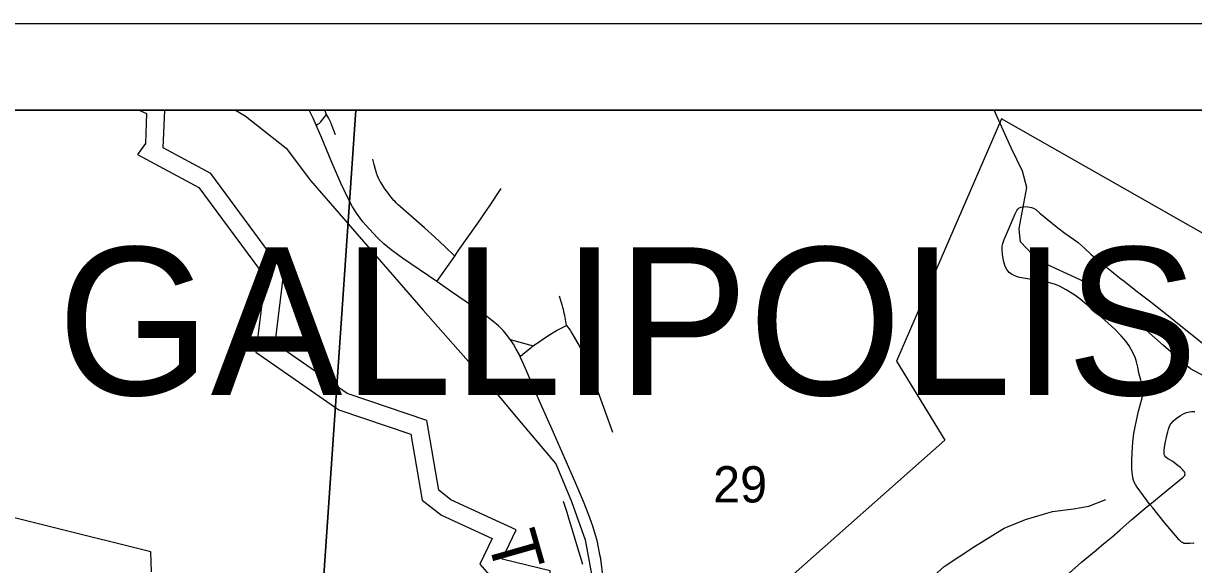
# Model space of a CAD drawing. Extents: x 0 to 34, y 0 to 22.
# Drawn here: x 6.959 to 8.311, y 20.375 to 21 of the extents above; entities that cross this region are included whole.
import ezdxf

# ---------------------------------------------------------------- set-up
doc = ezdxf.new("R2010")
doc.units = 0
for name, color, linetype in [('Default', 7, 'Continuous'), ('GM_X_City_Street', 7, 'Continuous'), ('GM_X_Minor_River', 7, 'Continuous'), ('GM_X_Rail_Line', 7, 'Continuous'), ('GM_X_Section_Text', 7, 'Continuous'), ('GM_X_State_Route', 7, 'Continuous'), ('GM_X_Township_Road', 7, 'Continuous'), ('GM_X_Township_Road_Text', 7, 'Continuous'), ('GM_X_Township_Text', 7, 'Continuous'), ('SH_Data', 7, 'Continuous'), ('SH_Text', 7, 'Continuous')]:
    doc.layers.add(name, color=color, linetype=linetype)

msp = doc.modelspace()

# ---------------------------------------------------------------- linework, layer by layer
at = {"layer": 'Default'}
for points in [[(7.3433, 20.9), (6.302, 20.9), (6.2522, 20.0112), (7.2788, 19.9659)], [(8.4029, 20.9), (7.3433, 20.9), (7.2788, 19.9659), (8.2644, 19.9182), (8.275, 19.9201), (8.2864, 19.9232), (8.3061, 19.9266), (8.3212, 19.9286), (8.3379, 19.9305), (8.3553, 19.9386)]]:
    msp.add_lwpolyline(points, close=True, dxfattribs=at)
for points in [[(6.9494, 18.7612), (7.0197, 18.8208), (7.0624, 18.8705), (7.2079, 18.9977), (7.3928, 19.1502), (7.4623, 19.2086), (7.6025, 19.305), (7.8528, 19.4948), (7.9095, 19.5426), (8.0081, 19.6871), (8.1321, 19.8131), (8.2273, 19.878), (8.3177, 19.9057), (8.4594, 19.9228), (8.5959, 19.9577), (8.7115, 19.9703), (8.8098, 20.0002), (8.9, 20.0446), (8.9, 20.9), (6.3032, 20.9)], [(8.3888, 20.7195), (8.089, 20.8898), (7.9677, 20.61), (8.0232, 20.5188), (7.6393, 20.1786)], [(7.1073, 20.3667), (7.1065, 20.3898), (6.7739, 20.4727)]]:
    msp.add_lwpolyline(points, dxfattribs=at)
at = {"layer": 'GM_X_City_Street'}
for points in [[(8.3113, 20.3996), (8.31, 20.3998), (8.3063, 20.3997), (8.3013, 20.3995), (8.2999, 20.3997), (8.2989, 20.4), (8.2977, 20.4005), (8.2967, 20.4012), (8.294, 20.4038), (8.2768, 20.4242), (8.2635, 20.4407), (8.2601, 20.4447), (8.2528, 20.4544), (8.2455, 20.4645), (8.2436, 20.4676), (8.2422, 20.4704), (8.241, 20.4739), (8.24, 20.4788), (8.2394, 20.485), (8.2393, 20.4887), (8.2394, 20.4948), (8.2396, 20.5044), (8.2405, 20.5167), (8.2417, 20.5266), (8.243, 20.5343), (8.2471, 20.5525), (8.2508, 20.5663), (8.2516, 20.5705), (8.2518, 20.5734), (8.2517, 20.5759), (8.2514, 20.5796), (8.2508, 20.5836), (8.2497, 20.5881), (8.2475, 20.5967), (8.2461, 20.6031), (8.2446, 20.6093), (8.2438, 20.6121), (8.243, 20.6143), (8.2408, 20.6192), (8.2361, 20.6276), (8.2323, 20.633), (8.2272, 20.6393), (8.2199, 20.6465), (8.2042, 20.6608), (8.1916, 20.6718), (8.1791, 20.6822), (8.1722, 20.6872), (8.1634, 20.6925), (8.1565, 20.6963), (8.1532, 20.6977), (8.1502, 20.6988), (8.143, 20.7008), (8.1332, 20.7027), (8.1142, 20.7057), (8.1082, 20.7072), (8.1035, 20.7089), (8.1002, 20.7106), (8.0977, 20.7124), (8.0949, 20.7157), (8.093, 20.7195), (8.0914, 20.7249), (8.09, 20.7329), (8.0894, 20.7391), (8.0896, 20.7428), (8.0902, 20.7458), (8.0918, 20.7505), (8.0968, 20.7619), (8.1047, 20.7801), (8.1056, 20.7824), (8.1065, 20.7839), (8.1075, 20.7855), (8.1094, 20.787), (8.1117, 20.788), (8.1148, 20.7885), (8.1191, 20.7883), (8.1234, 20.7875), (8.1257, 20.7867), (8.1284, 20.7851), (8.1331, 20.7811), (8.1416, 20.7738), (8.1537, 20.7641), (8.1621, 20.7577), (8.1718, 20.7509), (8.1773, 20.7469), (8.1815, 20.7433), (8.1852, 20.74), (8.192, 20.7336), (8.1948, 20.7311), (8.2083, 20.7201), (8.216, 20.7139), (8.2246, 20.7068), (8.2306, 20.7023), (8.2474, 20.6891), (8.2596, 20.6797), (8.2744, 20.6681), (8.2835, 20.6607), (8.2922, 20.6538), (8.3205, 20.6311)], [(8.1669, 20.3652), (8.1814, 20.3778), (8.198, 20.3918), (8.2042, 20.3971), (8.2105, 20.4022), (8.2161, 20.407), (8.2259, 20.4154), (8.2394, 20.4273), (8.257, 20.4422), (8.2601, 20.4447), (8.284, 20.4641), (8.2987, 20.476), (8.2999, 20.4772), (8.3004, 20.478), (8.3007, 20.4788), (8.3008, 20.4798), (8.3005, 20.4811), (8.3001, 20.4821), (8.2989, 20.4835), (8.2978, 20.4849), (8.2954, 20.4873), (8.2915, 20.4905), (8.2865, 20.4941), (8.2805, 20.4976), (8.2785, 20.4993), (8.2773, 20.5009), (8.2768, 20.5021), (8.2766, 20.5037), (8.2766, 20.5051), (8.2767, 20.5069), (8.2772, 20.5108), (8.2779, 20.515), (8.2797, 20.5241), (8.2808, 20.5284), (8.2816, 20.5315), (8.2824, 20.5339), (8.2835, 20.5364), (8.2847, 20.5381), (8.2876, 20.5412), (8.2907, 20.5439), (8.2954, 20.5474), (8.2982, 20.549), (8.3005, 20.55), (8.3023, 20.5507), (8.3043, 20.5513), (8.306, 20.5517), (8.3081, 20.552), (8.3099, 20.5521), (8.3121, 20.552)]]:
    msp.add_lwpolyline(points, dxfattribs=at)
at = {"layer": 'GM_X_Minor_River'}
for points in [[(7.093, 20.9), (7.1015, 20.8959), (7.1001, 20.8613), (7.0908, 20.8487), (7.1619, 20.8106), (7.2384, 20.7069), (7.2278, 20.6203), (7.3235, 20.554), (7.4067, 20.5259), (7.4198, 20.4497), (7.4421, 20.4321), (7.5005, 20.4053), (7.4865, 20.3756), (7.4973, 20.3635), (7.546, 20.3518), (7.5448, 20.3279), (7.543, 20.2899), (7.585, 20.241), (7.5676, 20.167)], [(7.5879, 20.1623), (7.6078, 20.2465), (7.5642, 20.2972), (7.5656, 20.3269), (7.5677, 20.368), (7.5122, 20.3813), (7.5283, 20.4154), (7.453, 20.45), (7.439, 20.4611), (7.4251, 20.5417), (7.333, 20.5728), (7.25, 20.6303), (7.2601, 20.7126), (7.1758, 20.8268), (7.1207, 20.8563), (7.1226, 20.9)], [(8.5788, 20.6036), (8.568, 20.5866), (8.5043, 20.5702), (8.4884, 20.5584), (8.4721, 20.5443), (8.4551, 20.5439), (8.4327, 20.5527), (8.3891, 20.5629), (8.3527, 20.5769), (8.3072, 20.6012), (8.2758, 20.6281), (8.2557, 20.646), (8.2299, 20.6619), (8.1845, 20.7018), (8.131, 20.7261), (8.1106, 20.7477), (8.1091, 20.7625), (8.1098, 20.7675), (8.1182, 20.8105), (8.1129, 20.8295), (8.1, 20.8564), (8.0803, 20.9)]]:
    msp.add_lwpolyline(points, dxfattribs=at)
at = {"layer": 'GM_X_Rail_Line'}
for points in [[(7.2041, 20.9), (7.2153, 20.8933), (7.2626, 20.8561), (7.2907, 20.8186), (7.4209, 20.6688), (7.505, 20.574), (7.5342, 20.5387), (7.5742, 20.4915), (7.5922, 20.4481), (7.6079, 20.4037), (7.6154, 20.3643)], [(7.639, 20.0814), (7.6434, 20.1066), (7.6564, 20.1257), (7.6732, 20.1387), (7.6945, 20.1471), (7.7189, 20.1509), (7.7479, 20.1555), (7.7762, 20.1685), (7.8204, 20.1983), (7.9272, 20.283), (7.9646, 20.3112), (7.9814, 20.3311), (8.0035, 20.3555), (8.0226, 20.3731), (8.0577, 20.396), (8.092, 20.4174), (8.1164, 20.4273), (8.1477, 20.4364), (8.1721, 20.4395), (8.1897, 20.4426), (8.2095, 20.4502)]]:
    msp.add_lwpolyline(points, dxfattribs=at)
at = {"layer": 'GM_X_State_Route'}
for points in [[(7.6259, 20.3821), (7.6255, 20.3848), (7.6234, 20.395), (7.6217, 20.403), (7.6201, 20.4092), (7.617, 20.4195), (7.6124, 20.4324), (7.6062, 20.4479), (7.5961, 20.4714), (7.5848, 20.4968), (7.5713, 20.5275), (7.5554, 20.564), (7.5392, 20.6017), (7.5334, 20.6144), (7.5328, 20.6156), (7.532, 20.6174), (7.528, 20.6248), (7.5252, 20.6295), (7.5236, 20.6321), (7.5213, 20.6352), (7.5184, 20.6391), (7.5135, 20.645), (7.5078, 20.6507), (7.5012, 20.6563), (7.4893, 20.6655), (7.4694, 20.6794), (7.4526, 20.691), (7.4365, 20.7021), (7.397, 20.7291), (7.3841, 20.7386), (7.3754, 20.7457), (7.3683, 20.7523), (7.3588, 20.7624), (7.3511, 20.771), (7.345, 20.7793), (7.3394, 20.7882), (7.3335, 20.7993), (7.326, 20.8154), (7.3148, 20.8414), (7.3038, 20.8677), (7.2974, 20.8826), (7.2939, 20.8905), (7.2893, 20.9)], [(7.6395, 20.1781), (7.639, 20.1811), (7.6378, 20.1944), (7.6353, 20.2282), (7.6343, 20.242), (7.6329, 20.2745), (7.6312, 20.3155), (7.6295, 20.3445), (7.628, 20.3655), (7.6268, 20.3756), (7.626, 20.3812), (7.6259, 20.3821)]]:
    msp.add_lwpolyline(points, dxfattribs=at)
at = {"layer": 'GM_X_Township_Road'}
for points in [[(7.2974, 20.8826), (7.2991, 20.8835), (7.2998, 20.8839), (7.3007, 20.8844), (7.3017, 20.8851), (7.3024, 20.8859), (7.3091, 20.8949), (7.3075, 20.9)], [(7.3198, 20.8715), (7.316, 20.8813), (7.3152, 20.8833), (7.3145, 20.8848), (7.3138, 20.8865), (7.3131, 20.888), (7.3124, 20.8894), (7.3115, 20.8911), (7.3091, 20.8949)], [(7.4573, 20.7314), (7.4465, 20.7419), (7.4344, 20.7532), (7.4225, 20.764), (7.407, 20.7773), (7.3946, 20.7881), (7.3919, 20.7907), (7.3899, 20.7927), (7.388, 20.7947), (7.3871, 20.7957), (7.3824, 20.8014), (7.3807, 20.8036), (7.3767, 20.8091), (7.3755, 20.8109), (7.3736, 20.8139), (7.3723, 20.8159), (7.3714, 20.8175), (7.3697, 20.8206), (7.3681, 20.8241), (7.367, 20.8271), (7.3665, 20.8289), (7.3658, 20.8312), (7.3644, 20.837), (7.3628, 20.8434)], [(7.4948, 20.785), (7.4977, 20.7891), (7.5111, 20.8094)], [(7.4365, 20.7021), (7.4573, 20.7314), (7.4615, 20.7373), (7.4841, 20.7694), (7.4948, 20.785)], [(7.5865, 20.6513), (7.5844, 20.6628), (7.5839, 20.6654), (7.5829, 20.6697), (7.5822, 20.6721), (7.5815, 20.675), (7.5808, 20.6774), (7.5783, 20.6852)], [(7.5213, 20.6352), (7.548, 20.6278), (7.5659, 20.6399), (7.5748, 20.6453), (7.5819, 20.649), (7.5865, 20.6513), (7.5905, 20.6457), (7.5927, 20.6424), (7.6012, 20.6277), (7.6058, 20.6192), (7.6083, 20.6138), (7.612, 20.6049), (7.6397, 20.5281)], [(7.5328, 20.6156), (7.536, 20.6182), (7.5442, 20.6248), (7.548, 20.6278)], [(7.6053, 20.3752), (7.5984, 20.3979), (7.5942, 20.4121), (7.5897, 20.4273), (7.5871, 20.4353), (7.5828, 20.4481)]]:
    msp.add_lwpolyline(points, dxfattribs=at)
at = {"layer": 'SH_Data'}
for p, q in [((2, 21), (9, 21)), ((2.1, 20.9), (8.9, 20.9))]:
    msp.add_line(p, q, dxfattribs=at)
at = {"layer": 'SH_Text'}
msp.add_lwpolyline([(6.9494, 18.7612), (7.0197, 18.8208), (7.0624, 18.8705), (7.2079, 18.9977), (7.3928, 19.1502), (7.4623, 19.2086), (7.6025, 19.305), (7.8528, 19.4948), (7.9095, 19.5426), (8.0081, 19.6871), (8.1321, 19.8131), (8.2273, 19.878), (8.3177, 19.9057), (8.4594, 19.9228), (8.5959, 19.9577), (8.7115, 19.9703), (8.8098, 20.0002), (8.9, 20.0446), (8.9, 20.9), (2.1, 20.9)], dxfattribs=at)

# ---------------------------------------------------------------- texts
at = {"layer": 'GM_X_Section_Text'}
msp.add_text('29', height=0.04186, rotation=0, dxfattribs=at).set_placement((7.7558, 20.4469))
at = {"layer": 'GM_X_Township_Road_Text'}
msp.add_text('T', height=0.0568, rotation=285.9148, dxfattribs=at).set_placement((7.4944, 20.4049))
at = {"layer": 'GM_X_Township_Text'}
msp.add_text('GALLIPOLIS', height=0.17045, rotation=0, dxfattribs=at).set_placement((6.9983, 20.571))

doc.saveas('drawing.dxf')
